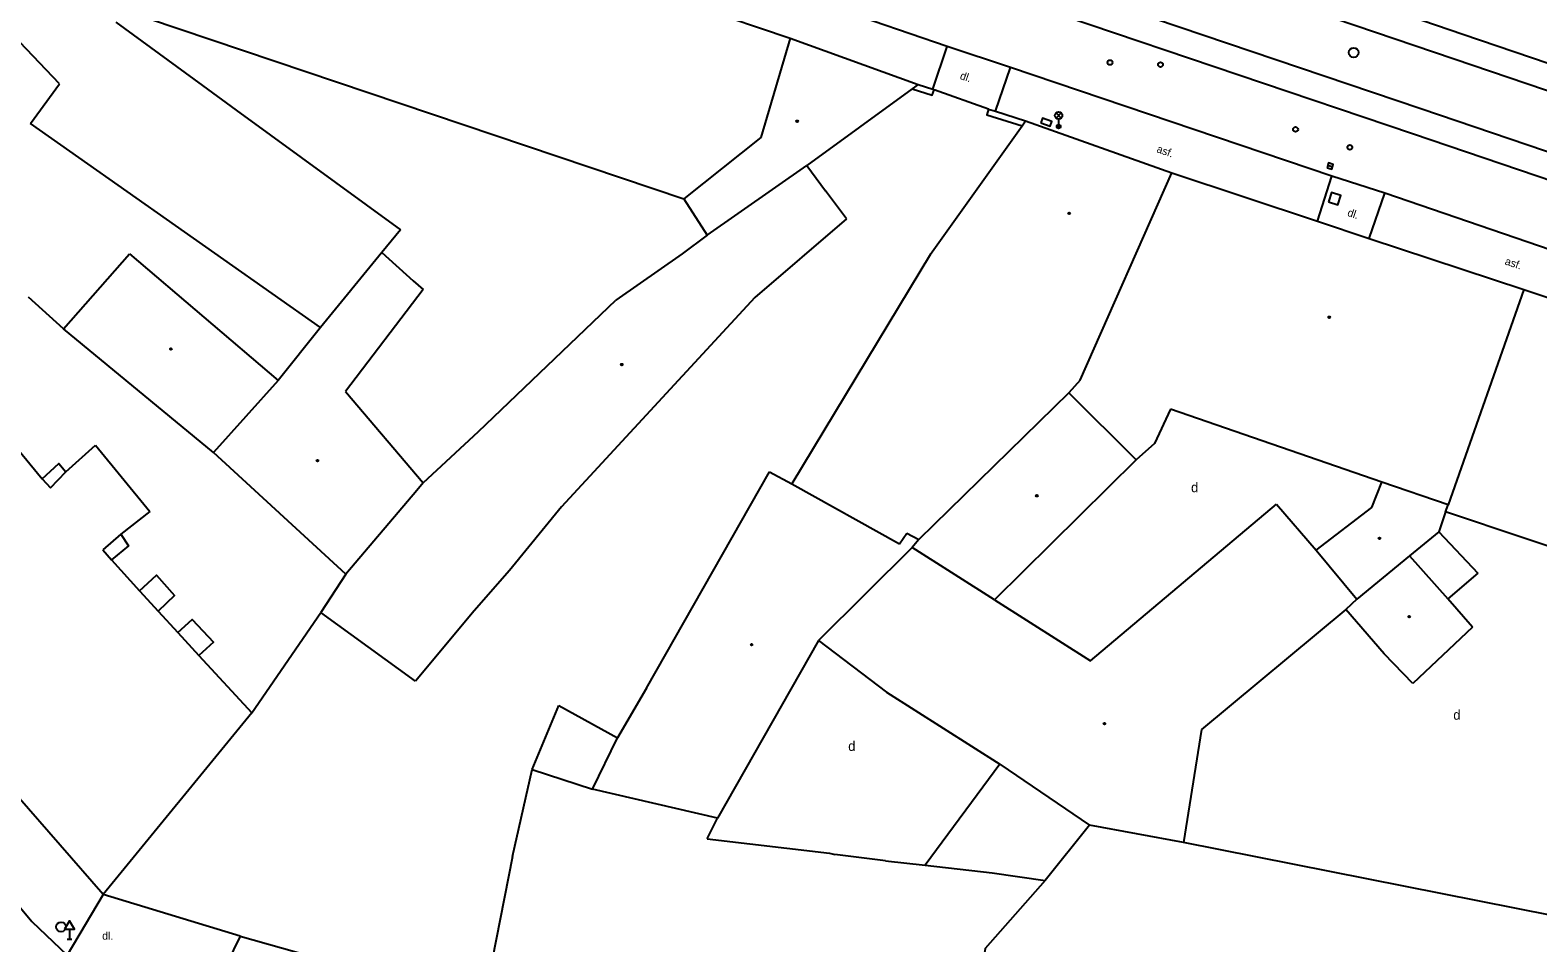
# Model space of a CAD drawing. Extents: x -599770 to -598493, y -1162076 to -1159209.
# Drawn here: x -599147.3 to -599069.8, y -1161406.9 to -1161360.1 of the extents above; entities that cross this region are included whole.
import ezdxf

# ---------------------------------------------------------------- set-up
doc = ezdxf.new("R2010")
doc.units = 0
doc.layers.add('Podklad', color=7, linetype='Continuous')

msp = doc.modelspace()

# ---------------------------------------------------------------- linework, layer by layer
at = {"layer": 'Podklad'}
for p, q in [((-599094.593, -1161364.58), (-599094.328, -1161364.315)), ((-599094.593, -1161364.315), (-599094.328, -1161364.58)), ((-599094.46, -1161364.635), (-599094.46, -1161365.01)), ((-599080.63, -1161367.005), (-599080.39, -1161367.075)), ((-599145.27, -1161406.251), (-599145.27, -1161406.76)), ((-599145.395, -1161406.76), (-599145.145, -1161406.76))]:
    msp.add_line(p, q, dxfattribs=at)
for points in [[(-599127.94, -1161342.33), (-599104.94, -1161349.58), (-599101.36, -1161350.8), (-599073.7, -1161360.26), (-599056.01, -1161366.27)], [(-599191.19, -1161352.2), (-599177.913, -1161368.369), (-599176.32, -1161370.31), (-599158.79, -1161391.75), (-599151.4, -1161400.84), (-599147.2, -1161405.85), (-599145.39, -1161407.58)], [(-599101.68, -1161352.18), (-599074.14, -1161361.54), (-599056.44, -1161367.55), (-598968.74, -1161397.36)], [(-598970.26, -1161400.06), (-599057.6, -1161370.3), (-599075.85, -1161364.11), (-599103.16, -1161354.86)], [(-599058.03, -1161371.58), (-599076.28, -1161365.39), (-599103.05, -1161356.32)], [(-599142.84, -1161358.91), (-599113.72, -1161368.73)], [(-599112.93, -1161358.89), (-599108.25, -1161360.47)], [(-599100.19, -1161360.9), (-599105.88, -1161358.95)], [(-599142.89, -1161359.65), (-599138.43, -1161362.91)], [(-599108.25, -1161360.47), (-599109.76, -1161365.58)], [(-599108.25, -1161360.47), (-599101.68, -1161362.85)], [(-599145.79, -1161362.82), (-599147.82, -1161360.68)], [(-599100.93, -1161363.1), (-599100.19, -1161360.9)], [(-599096.94, -1161361.98), (-599100.19, -1161360.9)], [(-599097.7, -1161364.23), (-599096.94, -1161361.98)], [(-599080.43, -1161367.56), (-599096.94, -1161361.98)], [(-599147.28, -1161364.85), (-599145.79, -1161362.82)], [(-599101.68, -1161362.85), (-599101.98, -1161363.07)], [(-599101.68, -1161362.85), (-599100.93, -1161363.1)], [(-599138.43, -1161362.91), (-599136.71, -1161364.17)], [(-599101.98, -1161363.07), (-599107.4, -1161367.02)], [(-599101.98, -1161363.07), (-599100.95, -1161363.4), (-599100.86, -1161363.12)], [(-599100.93, -1161363.1), (-599100.86, -1161363.12)], [(-599098.06, -1161364.12), (-599100.86, -1161363.12)], [(-599136.71, -1161364.17), (-599128.27, -1161370.32)], [(-599098.06, -1161364.12), (-599098.15, -1161364.41), (-599096.34, -1161364.98)], [(-599098.06, -1161364.12), (-599097.7, -1161364.23)], [(-599097.7, -1161364.23), (-599096.16, -1161364.72)], [(-599132.38, -1161375.34), (-599147.28, -1161364.85)], [(-599101.05, -1161371.57), (-599096.34, -1161364.98)], [(-599096.34, -1161364.98), (-599096.16, -1161364.72)], [(-599096.16, -1161364.72), (-599088.64, -1161367.39)], [(-599109.76, -1161365.58), (-599113.72, -1161368.73)], [(-599112.51, -1161370.6), (-599107.4, -1161367.02)], [(-599107.4, -1161367.02), (-599106.44, -1161368.32)], [(-599093.35, -1161378.04), (-599088.64, -1161367.39)], [(-599088.64, -1161367.39), (-599081.17, -1161369.88)], [(-599081.17, -1161369.88), (-599080.43, -1161367.56)], [(-599077.71, -1161368.43), (-599080.43, -1161367.56)], [(-599113.72, -1161368.73), (-599112.51, -1161370.6)], [(-599105.36, -1161369.76), (-599106.44, -1161368.32)], [(-599078.51, -1161370.76), (-599077.71, -1161368.43)], [(-599062.47, -1161373.65), (-599077.71, -1161368.43)], [(-599105.36, -1161369.76), (-599110.06, -1161373.79)], [(-599128.27, -1161370.32), (-599129.22, -1161371.48)], [(-599112.51, -1161370.6), (-599113.8, -1161371.56)], [(-599081.17, -1161369.88), (-599078.51, -1161370.76)], [(-599081.17, -1161369.88), (-599078.51, -1161370.76)], [(-599078.51, -1161370.76), (-599070.56, -1161373.38)], [(-599145.57, -1161375.41), (-599142.19, -1161371.56)], [(-599142.19, -1161371.56), (-599134.55, -1161378.06)], [(-599129.22, -1161371.48), (-599132.38, -1161375.34)], [(-599129.22, -1161371.48), (-599127.61, -1161372.94)], [(-599113.8, -1161371.56), (-599117.2, -1161373.94)], [(-599101.05, -1161371.57), (-599108.17, -1161383.37)], [(-599127.61, -1161372.94), (-599127.11, -1161373.39)], [(-599127.11, -1161373.39), (-599131.09, -1161378.62)], [(-599070.56, -1161373.38), (-599074.46, -1161384.45)], [(-599070.56, -1161373.38), (-599063.2, -1161375.83)], [(-599145.57, -1161375.41), (-599147.38, -1161373.77)], [(-599124.26, -1161380.68), (-599117.2, -1161373.94)], [(-599110.06, -1161373.79), (-599119.99, -1161384.55)], [(-599137.87, -1161381.75), (-599145.57, -1161375.41)], [(-599132.38, -1161375.34), (-599134.55, -1161378.06)], [(-599134.55, -1161378.06), (-599137.87, -1161381.75)], [(-599093.35, -1161378.04), (-599093.93, -1161378.69)], [(-599131.09, -1161378.62), (-599127.1, -1161383.32)], [(-599093.93, -1161378.69), (-599101.65, -1161386.22)], [(-599090.47, -1161382.14), (-599093.93, -1161378.69)], [(-599088.72, -1161379.53), (-599089.53, -1161381.29)], [(-599077.86, -1161383.28), (-599088.72, -1161379.53)], [(-599127.1, -1161383.32), (-599124.26, -1161380.68)], [(-599148.1, -1161381.38), (-599146.68, -1161383.11)], [(-599145.45, -1161382.76), (-599143.93, -1161381.38)], [(-599143.93, -1161381.38), (-599141.15, -1161384.79)], [(-599089.53, -1161381.29), (-599090.47, -1161382.14)], [(-599131.08, -1161388.01), (-599137.87, -1161381.75)], [(-599090.47, -1161382.14), (-599097.75, -1161389.32)], [(-599146.68, -1161383.11), (-599145.82, -1161382.33), (-599145.45, -1161382.76)], [(-599146.24, -1161383.58), (-599145.45, -1161382.76)], [(-599115.63, -1161393.87), (-599109.31, -1161382.76)], [(-599109.31, -1161382.76), (-599108.17, -1161383.37)], [(-599146.68, -1161383.11), (-599146.24, -1161383.58)], [(-599127.43, -1161383.71), (-599131.08, -1161388.01)], [(-599127.1, -1161383.32), (-599127.43, -1161383.71)], [(-599108.17, -1161383.37), (-599102.64, -1161386.45)], [(-599078.37, -1161384.58), (-599077.86, -1161383.28)], [(-599074.46, -1161384.45), (-599077.86, -1161383.28)], [(-599119.99, -1161384.55), (-599122.67, -1161387.82)], [(-599092.82, -1161392.46), (-599083.27, -1161384.41)], [(-599083.27, -1161384.41), (-599081.23, -1161386.78)], [(-599081.23, -1161386.78), (-599078.37, -1161384.58)], [(-599074.59, -1161384.81), (-599074.46, -1161384.45)], [(-599141.15, -1161384.79), (-599142.64, -1161385.96)], [(-599074.59, -1161384.81), (-599074.93, -1161385.84)], [(-599062.31, -1161388.92), (-599074.59, -1161384.81)], [(-599142.64, -1161385.96), (-599143.55, -1161386.76)], [(-599142.64, -1161385.96), (-599142.24, -1161386.56), (-599143.12, -1161387.28)], [(-599102.64, -1161386.45), (-599102.25, -1161385.9)], [(-599102.25, -1161385.9), (-599101.65, -1161386.22)], [(-599074.93, -1161385.84), (-599076.44, -1161387.07)], [(-599074.93, -1161385.84), (-599072.93, -1161387.96)], [(-599143.55, -1161386.76), (-599143.12, -1161387.28)], [(-599101.99, -1161386.64), (-599106.8, -1161391.42)], [(-599101.65, -1161386.22), (-599101.99, -1161386.64)], [(-599097.75, -1161389.32), (-599101.99, -1161386.64)], [(-599081.23, -1161386.78), (-599079.14, -1161389.29)], [(-599143.12, -1161387.28), (-599141.67, -1161388.87)], [(-599076.44, -1161387.07), (-599079.14, -1161389.29)], [(-599076.44, -1161387.07), (-599074.47, -1161389.28)], [(-599141.67, -1161388.87), (-599140.8, -1161388.06), (-599139.87, -1161389.11), (-599140.72, -1161389.91)], [(-599131.08, -1161388.01), (-599132.36, -1161389.98)], [(-599122.67, -1161387.82), (-599124.48, -1161389.89)], [(-599072.93, -1161387.96), (-599074.47, -1161389.28)], [(-599141.67, -1161388.87), (-599140.72, -1161389.91)], [(-599140.72, -1161389.91), (-599139.7, -1161391.01)], [(-599135.9, -1161395.14), (-599132.36, -1161389.98)], [(-599127.5, -1161393.5), (-599132.36, -1161389.98)], [(-599124.48, -1161389.89), (-599127.5, -1161393.5)], [(-599097.75, -1161389.32), (-599092.82, -1161392.46)], [(-599079.71, -1161389.82), (-599087.12, -1161395.99)], [(-599079.14, -1161389.29), (-599079.71, -1161389.82)], [(-599077.74, -1161392.1), (-599079.71, -1161389.82)], [(-599073.2, -1161390.73), (-599074.47, -1161389.28)], [(-599139.7, -1161391.01), (-599138.97, -1161390.34), (-599137.88, -1161391.51), (-599138.62, -1161392.19)], [(-599073.2, -1161390.73), (-599076.26, -1161393.62)], [(-599139.7, -1161391.01), (-599138.62, -1161392.19)], [(-599106.8, -1161391.42), (-599111.98, -1161400.54)], [(-599106.8, -1161391.42), (-599103.31, -1161394.07)], [(-599138.62, -1161392.19), (-599135.9, -1161395.14)], [(-599076.26, -1161393.62), (-599077.74, -1161392.1)], [(-599115.63, -1161393.87), (-599117.12, -1161396.42)], [(-599143.54, -1161404.47), (-599152.39, -1161394.32)], [(-599103.31, -1161394.07), (-599097.48, -1161397.77)], [(-599135.9, -1161395.14), (-599143.54, -1161404.47)], [(-599121.5, -1161398.04), (-599120.13, -1161394.75)], [(-599120.13, -1161394.75), (-599117.12, -1161396.42)], [(-599087.12, -1161395.99), (-599088.05, -1161401.8)], [(-599118.41, -1161399.05), (-599117.12, -1161396.42)], [(-599122.51, -1161402.51), (-599121.5, -1161398.04)], [(-599121.5, -1161398.04), (-599118.41, -1161399.05)], [(-599097.48, -1161397.77), (-599101.32, -1161402.96)], [(-599097.48, -1161397.77), (-599092.87, -1161400.91)], [(-599111.98, -1161400.54), (-599118.41, -1161399.05)], [(-599112.52, -1161401.61), (-599111.98, -1161400.54)], [(-599112.52, -1161401.61), (-599106.23, -1161402.34)], [(-599092.87, -1161400.91), (-599095.16, -1161403.75)], [(-599088.05, -1161401.8), (-599092.87, -1161400.91)], [(-599106.23, -1161402.34), (-599105.96, -1161402.41)], [(-599069.13, -1161405.55), (-599088.05, -1161401.8)], [(-599122.51, -1161402.51), (-599123.99, -1161410)], [(-599103.35, -1161402.73), (-599105.96, -1161402.41)], [(-599103.35, -1161402.73), (-599101.32, -1161402.96), (-599097.87, -1161403.35), (-599095.16, -1161403.75)], [(-599095.16, -1161403.75), (-599098.23, -1161407.24), (-599098.55, -1161409.2), (-599099.11, -1161412.63)], [(-599143.54, -1161404.47), (-599145.39, -1161407.58)], [(-599136.51, -1161406.61), (-599143.54, -1161404.47)], [(-599136.51, -1161406.61), (-599138.53, -1161410.75)], [(-599136.51, -1161406.61), (-599132.26, -1161407.81)]]:
    msp.add_lwpolyline(points, dxfattribs=at)
for points in [[(-599095.367, -1161364.827), (-599094.895, -1161364.99), (-599094.813, -1161364.753), (-599095.285, -1161364.59)], [(-599080.665, -1161367.125), (-599080.425, -1161367.195), (-599080.355, -1161366.955), (-599080.595, -1161366.885)], [(-599080.596, -1161368.879), (-599080.121, -1161369.036), (-599079.964, -1161368.561), (-599080.439, -1161368.404)], [(-599145.52, -1161406.251), (-599145.02, -1161406.251), (-599145.27, -1161405.818)]]:
    msp.add_lwpolyline(points, close=True, dxfattribs=at)
for centre, radius in [((-599079.31, -1161361.21), 0.25), ((-599091.82, -1161361.72), 0.125), ((-599089.23, -1161361.83), 0.125), ((-599094.46, -1161364.448), 0.188), ((-599107.89, -1161364.74), 0.045), ((-599107.89, -1161364.74), 0.0199), ((-599094.46, -1161365.01), 0.1), ((-599094.46, -1161365.01), 0.0723), ((-599094.46, -1161365.01), 0.0438), ((-599082.29, -1161365.16), 0.125), ((-599079.5, -1161366.08), 0.125), ((-599093.92, -1161369.47), 0.045), ((-599093.92, -1161369.47), 0.0199), ((-599080.56, -1161374.81), 0.045), ((-599080.56, -1161374.81), 0.0199), ((-599140.06, -1161376.44), 0.045), ((-599140.06, -1161376.44), 0.0199), ((-599116.9, -1161377.24), 0.045), ((-599116.9, -1161377.24), 0.0199), ((-599132.53, -1161382.18), 0.045), ((-599132.53, -1161382.18), 0.0199), ((-599095.58, -1161383.98), 0.045), ((-599095.58, -1161383.98), 0.0199), ((-599077.98, -1161386.17), 0.045), ((-599077.98, -1161386.17), 0.0199), ((-599076.45, -1161390.19), 0.045), ((-599076.45, -1161390.19), 0.0199), ((-599110.23, -1161391.63), 0.045), ((-599110.23, -1161391.63), 0.0199), ((-599092.11, -1161395.69), 0.045), ((-599092.11, -1161395.69), 0.0199), ((-599145.7, -1161406.13), 0.25)]:
    msp.add_circle(centre, radius, dxfattribs=at)

# ---------------------------------------------------------------- texts
for s, rotation, p in [('dl.', 341.46, (-599099.56, -1161362.56)), ('asf.', 340.45, (-599089.46, -1161366.32)), ('dl.', 341.46, (-599079.66, -1161369.59)), ('asf.', 341.76, (-599071.57, -1161372.09))]:
    msp.add_text(s, height=0.4, rotation=rotation, dxfattribs=at).set_placement(p)
for s, height, p in [('d', 0.5, (-599087.659, -1161383.798)), ('d', 0.5, (-599074.188, -1161395.487)), ('d', 0.5, (-599105.269, -1161397.088)), ('dl.', 0.4, (-599143.59, -1161406.79))]:
    msp.add_text(s, height=height, dxfattribs=at).set_placement(p)

doc.saveas('drawing.dxf')
